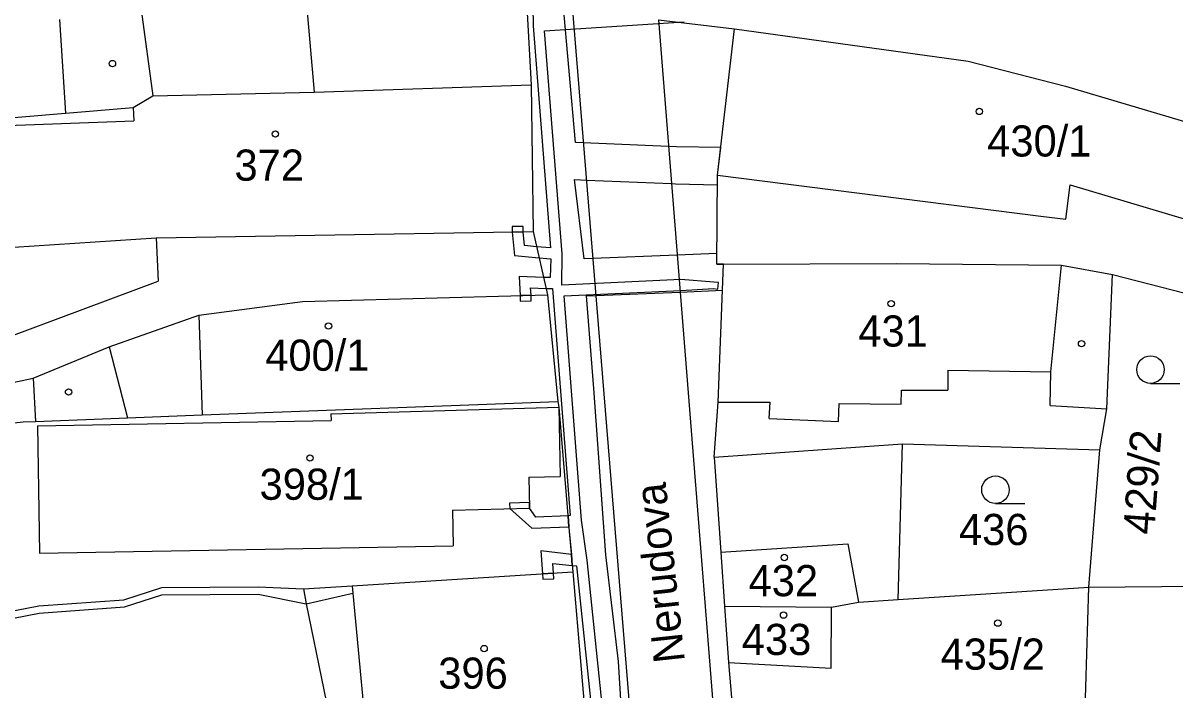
# Model space of a CAD drawing. Extents: x -785744 to -782822, y -1067550 to -1063910.
# Drawn here: x -783616.2 to -783553.3, y -1065356.5 to -1065320.1 of the extents above; entities that cross this region are included whole.
import ezdxf

# ---------------------------------------------------------------- set-up
doc = ezdxf.new("R2010")
doc.units = 0
for name, color, linetype in [('Hranice parcel', 7, 'Continuous'), ('Parcelní čísla', 7, 'Continuous'), ('Pop_ČP_popisy', 7, 'Continuous'), ('Vnitřní kresba', 7, 'Continuous'), ('Věcná břemena k části', 7, 'Continuous'), ('Značky budov', 7, 'Continuous'), ('Značky kultur', 7, 'Continuous')]:
    doc.layers.add(name, color=color, linetype=linetype)

msp = doc.modelspace()

# ---------------------------------------------------------------- linework, layer by layer
at = {"layer": 'Hranice parcel'}
for points in [[(-783589.12, -1065311.05), (-783588.44, -1065323.45)], [(-783578.26, -1065328.37), (-783577.34, -1065320.39)], [(-783577.34, -1065320.39), (-783564.59, -1065322.15)], [(-783564.59, -1065322.15), (-783559.27, -1065323.52)], [(-783600.27, -1065323.85), (-783588.44, -1065323.45)], [(-783588.44, -1065323.45), (-783588.32, -1065331.46)], [(-783559.27, -1065323.52), (-783549.65, -1065326.37)], [(-783610.14, -1065324.69), (-783609.07, -1065324.04)], [(-783609.07, -1065324.04), (-783600.27, -1065323.85)], [(-783613.84, -1065324.99), (-783610.14, -1065324.69)], [(-783618.4, -1065325.38), (-783613.84, -1065324.99)], [(-783578.31, -1065333.24), (-783578.26, -1065328.37)], [(-783608.89, -1065331.8), (-783588.32, -1065331.46)], [(-783588.32, -1065331.46), (-783587.54, -1065334.91)], [(-783608.89, -1065331.8), (-783608.79, -1065334.16)], [(-783578.31, -1065333.24), (-783577.94, -1065333.23)], [(-783578.22, -1065340.76), (-783577.94, -1065333.23)], [(-783577.94, -1065333.23), (-783568.5, -1065333.19)], [(-783568.5, -1065333.19), (-783559.49, -1065333.28)], [(-783559.49, -1065333.28), (-783556.72, -1065333.79)], [(-783619.56, -1065338.18), (-783608.79, -1065334.16)], [(-783557.03, -1065341.12), (-783556.72, -1065333.79)], [(-783556.72, -1065333.79), (-783550.83, -1065335.3)], [(-783606.56, -1065336.02), (-783600.91, -1065335.27)], [(-783600.91, -1065335.27), (-783587.54, -1065334.91)], [(-783587.54, -1065334.91), (-783586.98, -1065340.72)], [(-783611.46, -1065337.75), (-783606.56, -1065336.02)], [(-783615.6, -1065339.45), (-783611.46, -1065337.75)], [(-783615.6, -1065339.45), (-783615.48, -1065341.81)], [(-783606.38, -1065341.46), (-783586.98, -1065340.72)], [(-783599.36, -1065341.4), (-783586.92, -1065341.04)], [(-783586.98, -1065340.72), (-783586.92, -1065341.04)], [(-783586.92, -1065341.04), (-783586.85, -1065344.82)], [(-783586.92, -1065341.04), (-783586.35, -1065347.82)], [(-783578.44, -1065343.77), (-783578.22, -1065340.76)], [(-783557.41, -1065343.37), (-783557.03, -1065341.12)], [(-783616.15, -1065341.83), (-783615.48, -1065341.81)], [(-783615.48, -1065341.81), (-783610.45, -1065341.62)], [(-783615.37, -1065342.05), (-783599.35, -1065341.76)], [(-783610.45, -1065341.62), (-783606.38, -1065341.46)], [(-783599.36, -1065341.4), (-783599.35, -1065341.76)], [(-783626.85, -1065343), (-783616.15, -1065341.83)], [(-783615.37, -1065342.05), (-783615.25, -1065349.01)], [(-783568.41, -1065351.53), (-783568.18, -1065343.03)], [(-783568.18, -1065343.03), (-783557.41, -1065343.37)], [(-783558.01, -1065350.85), (-783557.41, -1065343.37)], [(-783578.44, -1065343.77), (-783578.09, -1065348.94)], [(-783588.55, -1065344.86), (-783586.85, -1065344.82)], [(-783588.55, -1065344.86), (-783588.52, -1065346.54)], [(-783592.72, -1065346.65), (-783588.52, -1065346.54)], [(-783592.72, -1065346.65), (-783592.68, -1065348.61)], [(-783586.35, -1065347.82), (-783586.16, -1065350.03)], [(-783615.25, -1065349.01), (-783592.68, -1065348.61)], [(-783578.09, -1065348.94), (-783571.15, -1065348.5)], [(-783571.15, -1065348.5), (-783570.58, -1065351.67)], [(-783578.09, -1065348.94), (-783577.89, -1065351.89)], [(-783598.2, -1065350.79), (-783586.16, -1065350.03)], [(-783586.16, -1065350.03), (-783585.25, -1065360.64)], [(-783610.65, -1065351.54), (-783608.59, -1065350.88)], [(-783608.59, -1065350.88), (-783603.33, -1065350.84)], [(-783603.33, -1065350.84), (-783600.86, -1065350.95)], [(-783600.86, -1065350.95), (-783598.2, -1065350.79)], [(-783600.86, -1065350.95), (-783600.7, -1065351.76)], [(-783568.41, -1065351.53), (-783558.01, -1065350.85)], [(-783558.27, -1065359.95), (-783558.01, -1065350.85)], [(-783558.01, -1065350.85), (-783552.06, -1065350.81)], [(-783623.19, -1065353.4), (-783615.3, -1065351.87)], [(-783615.3, -1065351.87), (-783610.65, -1065351.54)], [(-783600.7, -1065351.76), (-783598.78, -1065361.16)], [(-783572.04, -1065351.95), (-783570.58, -1065351.67)], [(-783570.58, -1065351.67), (-783568.41, -1065351.53)], [(-783577.89, -1065351.89), (-783577.66, -1065354.96)], [(-783577.89, -1065351.89), (-783572.04, -1065351.95)], [(-783572.07, -1065355.28), (-783572.04, -1065351.95)], [(-783577.66, -1065354.96), (-783572.07, -1065355.28)], [(-783577.66, -1065354.96), (-783577.26, -1065359.65)]]:
    msp.add_lwpolyline(points, dxfattribs=at)
at = {"layer": 'Vnitřní kresba'}
for points in [[(-783601.35, -1065311.53), (-783600.27, -1065323.85)], [(-783586.6, -1065314.24), (-783581.05, -1065382.16)], [(-783609.71, -1065319.36), (-783609.07, -1065324.04)], [(-783614.16, -1065319.88), (-783613.84, -1065324.99)], [(-783581.48, -1065319.9), (-783577.34, -1065320.39)], [(-783581.48, -1065319.9), (-783576.6, -1065381.41)], [(-783610.14, -1065324.69), (-783610.11, -1065325.42)], [(-783618.51, -1065325.73), (-783610.11, -1065325.42)], [(-783578.26, -1065328.37), (-783560.62, -1065330.61)], [(-783559.26, -1065330.78), (-783559.02, -1065328.91)], [(-783559.02, -1065328.91), (-783551.77, -1065331.07)], [(-783560.62, -1065330.61), (-783559.26, -1065330.78)], [(-783617.78, -1065332.37), (-783608.89, -1065331.8)], [(-783560.08, -1065339.1), (-783559.49, -1065333.28)], [(-783606.56, -1065336.02), (-783606.38, -1065341.46)], [(-783611.46, -1065337.75), (-783610.45, -1065341.62)], [(-783565.7, -1065339.01), (-783560.08, -1065339.1)], [(-783565.7, -1065339.01), (-783565.7, -1065340.1)], [(-783560.12, -1065340.95), (-783560.08, -1065339.1)], [(-783621.7, -1065340.75), (-783615.6, -1065339.45)], [(-783568.24, -1065340.87), (-783568.23, -1065340.1)], [(-783568.23, -1065340.1), (-783565.7, -1065340.1)], [(-783578.22, -1065340.76), (-783575.4, -1065340.77)], [(-783575.44, -1065341.66), (-783575.4, -1065340.77)], [(-783571.66, -1065341.81), (-783571.62, -1065340.84)], [(-783571.62, -1065340.84), (-783568.24, -1065340.87)], [(-783560.12, -1065340.95), (-783557.03, -1065341.12)], [(-783575.44, -1065341.66), (-783571.66, -1065341.81)], [(-783578.44, -1065343.77), (-783568.18, -1065343.03)], [(-783608.59, -1065351.28), (-783603.33, -1065351.24)], [(-783603.33, -1065351.24), (-783600.7, -1065351.76)], [(-783600.7, -1065351.76), (-783598.16, -1065351.18)], [(-783598.2, -1065350.79), (-783598.16, -1065351.18)], [(-783598.16, -1065351.18), (-783597.24, -1065361.04)], [(-783610.62, -1065351.94), (-783608.59, -1065351.28)], [(-783629.29, -1065355), (-783615.27, -1065352.27)], [(-783615.27, -1065352.27), (-783610.62, -1065351.94)]]:
    msp.add_lwpolyline(points, dxfattribs=at)
at = {"layer": 'Věcná břemena k části'}
for points in [[(-783586.01, -1065326.59), (-783587.05, -1065314.9), (-783587.77, -1065303.89)], [(-783589.12, -1065311.05), (-783588.44, -1065323.45)], [(-783588.39, -1065316.07), (-783588.33, -1065320.23)], [(-783588.33, -1065320.23), (-783587.37, -1065332.35)], [(-783587.71, -1065320.5), (-783580.08, -1065320.02)], [(-783586.74, -1065332.67), (-783587.71, -1065320.5)], [(-783588.44, -1065323.45), (-783588.32, -1065331.46)], [(-783585.59, -1065326.61), (-783586.01, -1065326.59)], [(-783580.93, -1065326.81), (-783585.59, -1065326.61)], [(-783580.5, -1065326.83), (-783580.93, -1065326.81)], [(-783578.09, -1065326.87), (-783580.5, -1065326.83)], [(-783578.26, -1065328.37), (-783578.09, -1065326.87)], [(-783586.06, -1065328.62), (-783585.42, -1065328.65)], [(-783585.54, -1065332.95), (-783586.06, -1065328.62)], [(-783578.27, -1065328.9), (-783578.26, -1065328.37)], [(-783585.42, -1065328.65), (-783580.77, -1065328.84)], [(-783580.77, -1065328.84), (-783580.56, -1065328.85)], [(-783580.56, -1065328.85), (-783578.27, -1065328.9)], [(-783588.86, -1065331.17), (-783589.47, -1065331.18)], [(-783589.47, -1065331.18), (-783589.46, -1065331.48)], [(-783589.46, -1065331.48), (-783588.86, -1065331.47)], [(-783588.86, -1065331.47), (-783589.46, -1065331.48)], [(-783589.46, -1065331.48), (-783589.35, -1065332.77)], [(-783588.86, -1065331.47), (-783588.86, -1065331.17)], [(-783588.79, -1065332.21), (-783588.86, -1065331.47)], [(-783588.32, -1065331.46), (-783587.54, -1065334.91)], [(-783588.14, -1065332.28), (-783588.79, -1065332.21)], [(-783587.37, -1065332.35), (-783588.14, -1065332.28)], [(-783589.35, -1065332.77), (-783588, -1065332.89)], [(-783588, -1065332.89), (-783587.35, -1065332.95)], [(-783587.35, -1065332.95), (-783587.4, -1065333.97)], [(-783586.76, -1065334.38), (-783586.74, -1065332.67)], [(-783585.07, -1065332.93), (-783585.54, -1065332.95)], [(-783580.46, -1065332.74), (-783585.07, -1065332.93)], [(-783578.3, -1065332.65), (-783580.46, -1065332.74)], [(-783578.31, -1065333.24), (-783578.3, -1065332.65)], [(-783577.94, -1065333.23), (-783578.31, -1065333.24)], [(-783577.99, -1065334.66), (-783577.94, -1065333.23)], [(-783589.08, -1065333.91), (-783589.04, -1065334.95)], [(-783587.76, -1065333.96), (-783589.08, -1065333.91)], [(-783587.4, -1065333.97), (-783587.76, -1065333.96)], [(-783580.26, -1065334.07), (-783586.76, -1065334.38)], [(-783578.46, -1065334.22), (-783580.26, -1065334.07)], [(-783578.21, -1065334.24), (-783578.46, -1065334.22)], [(-783578.24, -1065334.59), (-783578.21, -1065334.24)], [(-783588.46, -1065334.53), (-783587.62, -1065334.56)], [(-783588.44, -1065334.93), (-783588.46, -1065334.53)], [(-783587.62, -1065334.56), (-783587.27, -1065334.57)], [(-783587.27, -1065334.57), (-783586.3, -1065346.95)], [(-783586.64, -1065334.97), (-783580.26, -1065334.67)], [(-783584.91, -1065334.95), (-783580.3, -1065334.76)], [(-783580.3, -1065334.76), (-783577.99, -1065334.66)], [(-783580.26, -1065334.67), (-783578.49, -1065334.57)], [(-783578.49, -1065334.57), (-783578.24, -1065334.59)], [(-783588.44, -1065334.93), (-783589.04, -1065334.95), (-783589.03, -1065335.25)], [(-783589.04, -1065334.95), (-783588.44, -1065334.93)], [(-783589.03, -1065335.25), (-783588.43, -1065335.23), (-783588.44, -1065334.93)], [(-783587.54, -1065334.91), (-783586.98, -1065340.72)], [(-783585.68, -1065347.21), (-783586.64, -1065334.97)], [(-783585.41, -1065334.97), (-783584.91, -1065334.95)], [(-783585.01, -1065340.02), (-783585.41, -1065334.97)], [(-783584.35, -1065349.1), (-783585.01, -1065340.02)], [(-783586.98, -1065340.72), (-783586.92, -1065341.04)], [(-783586.92, -1065341.04), (-783586.35, -1065347.82)], [(-783588.18, -1065347.03), (-783588.52, -1065346.54), (-783588.53, -1065346.24), (-783589.61, -1065346.27)], [(-783589.61, -1065346.27), (-783589.6, -1065346.57), (-783588.4, -1065347.63)], [(-783588.4, -1065347.63), (-783586.37, -1065347.56), (-783586.42, -1065346.96)], [(-783586.42, -1065346.96), (-783588.18, -1065347.03)], [(-783586.3, -1065346.95), (-783586.42, -1065346.96)], [(-783586.42, -1065346.96), (-783586.37, -1065347.56)], [(-783585.38, -1065349.39), (-783585.68, -1065347.21)], [(-783586.37, -1065347.56), (-783586.35, -1065347.82)], [(-783586.35, -1065347.82), (-783586.16, -1065350.03)], [(-783586.35, -1065347.82), (-783586.24, -1065349.07)], [(-783587.91, -1065348.88), (-783587.81, -1065350.13)], [(-783586.24, -1065349.07), (-783587.91, -1065348.88)], [(-783587.25, -1065349.56), (-783586.19, -1065349.68), (-783586.24, -1065349.07)], [(-783586.24, -1065349.07), (-783586.19, -1065349.68)], [(-783583.67, -1065354.91), (-783584.35, -1065349.1)], [(-783587.81, -1065350.13), (-783587.21, -1065350.1), (-783587.25, -1065349.56)], [(-783586.19, -1065349.68), (-783585.95, -1065349.7)], [(-783585.95, -1065349.7), (-783583.98, -1065368.63)], [(-783583.35, -1065368.84), (-783585.38, -1065349.39)], [(-783587.21, -1065350.1), (-783587.81, -1065350.13), (-783587.79, -1065350.43)], [(-783587.79, -1065350.43), (-783587.19, -1065350.4), (-783587.21, -1065350.1)], [(-783586.16, -1065350.03), (-783585.25, -1065360.64)], [(-783583.27, -1065361.44), (-783583.67, -1065354.91)]]:
    msp.add_lwpolyline(points, dxfattribs=at)
at = {"layer": 'Značky budov'}
for centre in [(-783611.28, -1065322.29), (-783563.98, -1065324.9), (-783602.39, -1065326.13), (-783568.79, -1065335.39), (-783599.49, -1065336.61), (-783558.4, -1065337.57), (-783613.67, -1065340.21), (-783600.5, -1065343.81), (-783574.62, -1065349.24), (-783574.66, -1065352.38), (-783562.97, -1065352.82), (-783591, -1065354.21)]:
    msp.add_circle(centre, 0.175, dxfattribs=at)
at = {"layer": 'Značky kultur'}
for p, q in [((-783554.64, -1065339.74), (-783553.04, -1065339.74)), ((-783563.1, -1065346.29), (-783561.5, -1065346.29))]:
    msp.add_line(p, q, dxfattribs=at)
for centre in [(-783554.64, -1065338.99), (-783563.1, -1065345.54)]:
    msp.add_circle(centre, 0.75, dxfattribs=at)

# ---------------------------------------------------------------- texts
at = {"layer": 'Parcelní čísla'}
for s, p in [('430/1', (-783563.55, -1065327.36)), ('372', (-783604.62, -1065328.68)), ('431', (-783570.58, -1065337.73)), ('400/1', (-783602.94, -1065339.05)), ('398/1', (-783603.25, -1065346.09)), ('436', (-783565.09, -1065348.56)), ('432', (-783576.57, -1065351.35)), ('433', (-783576.94, -1065354.56)), ('435/2', (-783566.09, -1065355.36)), ('396', (-783593.5, -1065356.4))]:
    msp.add_text(s, height=1.7, dxfattribs=at).set_placement(p)
msp.add_text('429/2', height=1.7, rotation=85.88016, dxfattribs=at).set_placement((-783554.44, -1065348.02))
at = {"layer": 'Pop_ČP_popisy'}
msp.add_text('Nerudova', height=1.7, rotation=96.16824, dxfattribs=at).set_placement((-783580.04, -1065354.9))

doc.saveas('drawing.dxf')
